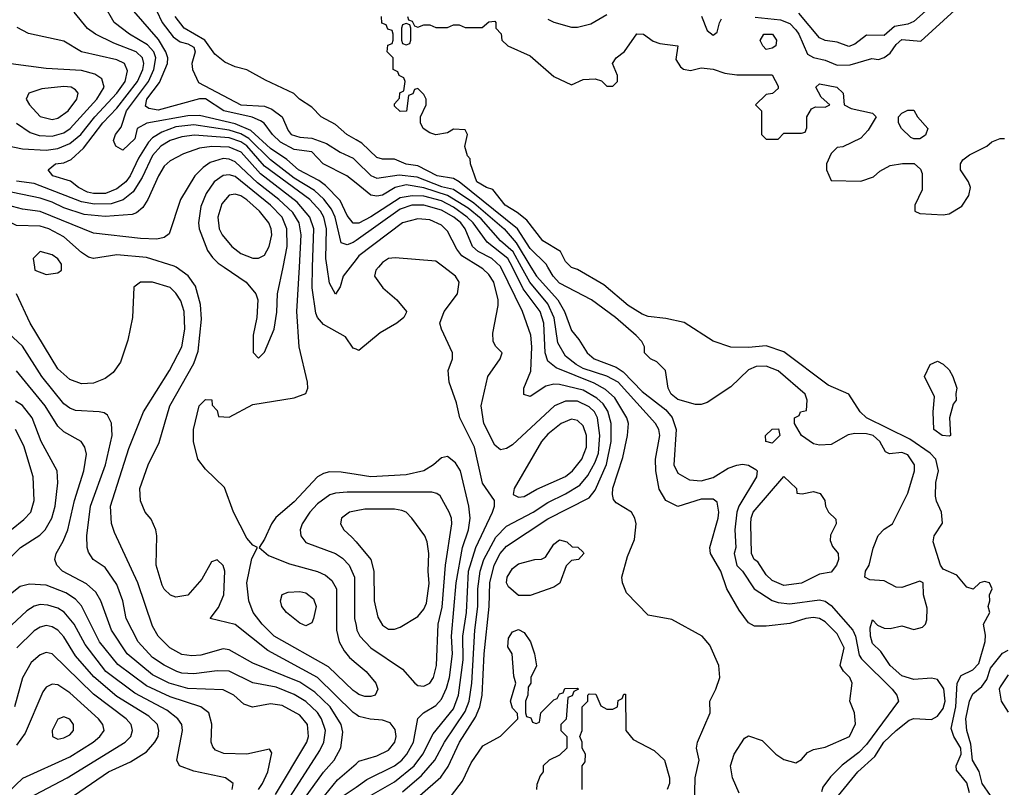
# Model space of a CAD drawing. Header units: inches. Extents: x 1793389 to 1900389, y 320802 to 470796.
# Tile 305 of 656: x 1838860 to 1842197, y 408238 to 410839. Entities that reach past the tile are written whole.
import ezdxf

# ---------------------------------------------------------------- set-up
doc = ezdxf.new("R2010")
doc.units = ezdxf.units.IN
doc.header["$MEASUREMENT"] = 0
for name, color, linetype in [('B8430', 7, 'Continuous'), ('B8431', 7, 'Continuous'), ('B8440', 7, 'Continuous'), ('B8441', 7, 'Continuous')]:
    doc.layers.add(name, color=color, linetype=linetype)

msp = doc.modelspace()

# ---------------------------------------------------------------- linework, layer by layer
at = {"layer": 'B8430', "color": 2}
for points, elevation in [([(1838910.5, 410000), (1838912, 409990), (1838950, 409976), (1838990, 409981), (1839002, 409990), (1839002, 410000)], 262), ([(1840000, 408484.5), (1839990, 408491.5), (1839869.6, 408610), (1839700.8, 408700.8), (1839590, 408789.5), (1839506, 408810), (1839533.6, 408846.4), (1839552.3, 408890), (1839555.1, 408970), (1839549.3, 408989.3), (1839530, 409008.7), (1839510, 409002), (1839477.1, 408942.9), (1839430, 408888.7), (1839390, 408882), (1839371.3, 408888.7), (1839350, 408909.2), (1839342.7, 408922.7), (1839322.9, 408990), (1839325.2, 409090), (1839321.2, 409110), (1839306, 409146), (1839285.2, 409170), (1839270, 409208), (1839267, 409250), (1839296, 409330), (1839333.4, 409406.6), (1839369.7, 409530), (1839450, 409674), (1839464.9, 409715.1), (1839476.2, 409823.8), (1839473.6, 409873.6), (1839456.2, 409936.2), (1839431.3, 409971.3), (1839390.2, 410000)], 258), ([(1840000, 408558.6), (1839990, 408565.1), (1839906.2, 408646.2), (1839722.9, 408750), (1839681.6, 408790), (1839651.6, 408830), (1839636.9, 408870), (1839629.7, 408930.3), (1839646.8, 409013.2), (1839666, 409050), (1839650, 409058), (1839630, 409082), (1839584.5, 409170), (1839554, 409254), (1839490, 409315.3), (1839464, 409350), (1839449.2, 409410), (1839449.2, 409450), (1839469, 409530), (1839490, 409552), (1839511.1, 409551.1), (1839512.7, 409532.7), (1839530, 409514), (1839534, 409494), (1839570, 409492), (1839650, 409534.8), (1839790, 409557.3), (1839830, 409572), (1839837.2, 409590), (1839836, 409610), (1839807.3, 409730), (1839799.7, 409850), (1839808, 410000)], 254), ([(1839553.3, 410000), (1839627.7, 409950), (1839660.7, 409910), (1839667.7, 409890), (1839664, 409830), (1839651, 409770), (1839651.6, 409711.6), (1839670, 409692), (1839690, 409712), (1839722.7, 409790), (1839731.7, 409848.3), (1839734.5, 409910), (1839752.8, 410000)], 258), ([(1840000, 409722), (1839990, 409726), (1839964.7, 409764.7), (1839890, 409806), (1839869.7, 409829.7), (1839864.4, 409844.4), (1839851, 409930), (1839853, 410000)], 250), ([(1839979.7, 410000), (1839956.3, 409970), (1839946.4, 409933.6), (1839930, 409908.7), (1839910, 409946), (1839902.3, 410000)], 246), ([(1839761.1, 408110), (1839890, 408288.4), (1839926, 408330), (1839948.2, 408371.8), (1839955.3, 408424.7), (1839949.7, 408450), (1839912.6, 408510), (1839860.4, 408560.4), (1839810, 408593.3), (1839650, 408658.7), (1839570, 408703.6), (1839550, 408707.3), (1839474.1, 408685.9), (1839443.5, 408683.5), (1839410, 408687.8), (1839369.4, 408710), (1839330, 408749.4), (1839310, 408784), (1839260.7, 408930), (1839181.2, 409101.2), (1839171.9, 409131.9), (1839167.6, 409190), (1839230, 409386), (1839279.5, 409510), (1839367.8, 409650), (1839409.7, 409730.3), (1839419.7, 409790), (1839417.4, 409850), (1839406.7, 409886.7), (1839390, 409912.7), (1839370, 409931.8), (1839310.7, 409949.3), (1839270, 409949), (1839247.1, 409932.9), (1839243, 409830), (1839226.6, 409753.4), (1839202, 409678), (1839176.7, 409643.3), (1839150, 409622.7), (1839110, 409607), (1839070, 409604.5), (1839030, 409619.5), (1838990, 409656), (1838895.6, 409810), (1838849.6, 409909.6)], 262), ([(1839768.2, 408191.8), (1839877.3, 408362.7), (1839891.1, 408390), (1839896.4, 408430), (1839883.1, 408470), (1839870, 408491.3), (1839830, 408528.3), (1839790, 408552.4), (1839730, 408577.3), (1839650, 408591.5), (1839570, 408631.3), (1839530, 408632.8), (1839450, 408621.7), (1839410, 408624.4), (1839393.2, 408630), (1839350, 408651.1), (1839310, 408677.4), (1839262.4, 408730), (1839221.3, 408810), (1839209.6, 408870), (1839190, 408925.2), (1839150, 408982), (1839109.3, 409010), (1839094, 409034), (1839089.5, 409050), (1839087.8, 409090), (1839100.5, 409190), (1839151.2, 409330), (1839173.6, 409430), (1839171.8, 409471.8), (1839158.4, 409498.4), (1839146.6, 409506.6), (1839129.5, 409509.5), (1839050, 409514.5), (1839030, 409522), (1839010, 409537), (1838935.8, 409630), (1838870, 409732), (1838756.6, 409836.6)], 266), ([(1839726.9, 408213.1), (1839832.8, 408390), (1839838.9, 408410), (1839835.8, 408450), (1839810, 408482.4), (1839750, 408514.3), (1839710, 408520.5), (1839649.4, 408509.4), (1839619.6, 408519.6), (1839586, 408550), (1839550, 408567.8), (1839430, 408572.1), (1839366.6, 408590), (1839310, 408618.3), (1839225.1, 408690), (1839171.3, 408770), (1839135.1, 408870), (1839118.9, 408898.9), (1839087.3, 408927.3), (1839006, 408970), (1838986, 408990), (1838979.3, 409010), (1838983.7, 409030), (1839008.2, 409071.8), (1839023, 409110), (1839046.6, 409210), (1839077.6, 409310), (1839087, 409367), (1839080.9, 409390), (1839069, 409410), (1839010, 409442), (1838990, 409460.9), (1838946.3, 409530), (1838850, 409649.5)], 270), ([(1838810, 408997.3), (1838863.7, 409050), (1838928.3, 409091.7), (1838947, 409110), (1838969.6, 409150), (1838980.5, 409190), (1838989.6, 409269.6), (1838987, 409310), (1838933.6, 409410), (1838902.4, 409490), (1838870, 409531.6), (1838846.7, 409546.7)], 274), ([(1838790, 409077.1), (1838874.6, 409145.4), (1838897.6, 409170), (1838909.6, 409210), (1838906, 409290), (1838874.3, 409394.3), (1838846, 409450)], 278), ([(1840000, 409297.4), (1839950, 409305.1), (1839910, 409307), (1839890, 409300.9), (1839870, 409289.4), (1839790, 409204.5), (1839728.5, 409151.5), (1839713.4, 409130), (1839690, 409078), (1839672, 409050), (1839703, 409023), (1839775.1, 408995.1), (1839870, 408968.4), (1839896.9, 408956.9), (1839918, 408938), (1839933.7, 408910), (1839933.7, 408770), (1839943, 408730), (1839959.5, 408699.5), (1839977.6, 408677.6), (1840000, 408658.7)], 254), ([(1840000, 409237.4), (1839970, 409237.4), (1839930, 409234.7), (1839911.8, 409228.2), (1839870, 409198.4), (1839843.8, 409170), (1839818, 409130), (1839810.6, 409110), (1839813.4, 409090), (1839830, 409067.7), (1839930, 409030.4), (1839954, 409014), (1839977.1, 408990), (1839995.3, 408950), (1839995.3, 408810), (1840000, 408785.9)], 258), ([(1840000, 409174.1), (1839978, 409170), (1839950.8, 409150), (1839947.7, 409130), (1839958.8, 409110), (1839985.7, 409085.7), (1840000, 409069)], 262), ([(1839669.6, 408230), (1839683.6, 408250), (1839700.7, 408290), (1839714.6, 408354.6), (1839707.3, 408367.3), (1839630, 408349.6), (1839551.7, 408351.7), (1839523.9, 408363.9), (1839514.5, 408374.5), (1839509.4, 408390), (1839511.9, 408451.9), (1839501.2, 408490), (1839474, 408510), (1839370, 408543.9), (1839290, 408580.9), (1839193.5, 408653.5), (1839131.2, 408730), (1839070, 408852.3), (1839050, 408875.6), (1839017, 408897), (1838950, 408923), (1838893.8, 408926.2), (1838862.3, 408917.7), (1838790, 408862)], 274), ([(1839580.9, 408230), (1839584, 408250), (1839558, 408270), (1839450, 408292), (1839402, 408310), (1839393.2, 408330), (1839411.6, 408430), (1839409.6, 408450), (1839396.2, 408470), (1839358.5, 408498.5), (1839250, 408556.4), (1839152.8, 408630), (1839081.7, 408721.7), (1839045.1, 408790), (1839010.8, 408830.8), (1838990, 408844.2), (1838955.2, 408855.2), (1838930, 408856.9), (1838910, 408851.6), (1838884.2, 408835.8), (1838832.7, 408787.3)], 278), ([(1839024.2, 408195.8), (1839160.9, 408290), (1839236, 408324), (1839290, 408358), (1839318.4, 408390), (1839329.6, 408410), (1839331.6, 408430), (1839327.3, 408450), (1839298.2, 408478.2), (1839190, 408545.7), (1839111.4, 408611.4), (1839050, 408683.6), (1839010, 408747), (1838990, 408769.6), (1838970, 408781.6), (1838950, 408785.6), (1838930, 408780.7), (1838910, 408767.3), (1838850.4, 408710)], 282), ([(1838890, 408200.3), (1839020.9, 408270), (1839218, 408390), (1839237, 408410), (1839242.9, 408430), (1839238.4, 408450), (1839221.6, 408470), (1839110, 408552.8), (1838970, 408689.4), (1838950, 408694.5), (1838930, 408687), (1838899.2, 408660.8), (1838870, 408609), (1838843, 408510)], 286), ([(1838819.7, 408220.3), (1838871.2, 408268.8), (1839030, 408340.3), (1839109.5, 408390), (1839132.3, 408410), (1839146.6, 408430), (1839142, 408450), (1839127, 408470), (1839030, 408557.6), (1838990, 408584.5), (1838970, 408586.6), (1838950, 408577.2), (1838939, 408561), (1838878.5, 408421.5), (1838850, 408380.9)], 290), ([(1840000, 407572.8), (1839997.1, 407577.1), (1839952.9, 407690), (1839930, 407716), (1839890, 407743.5), (1839850, 407759.7), (1839790, 407771.2), (1839750, 407771.3), (1839675.8, 407744.2), (1839637.3, 407722.7), (1839604, 407696), (1839570, 407656), (1839558, 407650), (1839547.6, 407647.6), (1839530, 407668.7), (1839531.8, 407690), (1839559.8, 407740.2), (1839623.5, 407890), (1839698.3, 407990), (1839790, 408081.7), (1839937.6, 408262.4), (1840000, 408317.2)], 258), ([(1840000, 407667.5), (1839980.8, 407710), (1839928.4, 407768.4), (1839870, 407808.3), (1839850, 407816.4), (1839750, 407836.3), (1839690, 407829.5), (1839677.5, 407837.5), (1839669.6, 407850), (1839672, 407870), (1839682.4, 407890), (1839742, 407970), (1839950, 408203.7), (1840000, 408238.5)], 254)]:
    msp.add_lwpolyline(points, dxfattribs=dict(at, elevation=elevation))
for points, elevation in [([(1839830, 408785.2), (1839810, 408794), (1839764, 408830), (1839749, 408850), (1839744, 408870), (1839749.4, 408890.6), (1839770, 408898.8), (1839810, 408900.7), (1839830, 408896.3), (1839856.1, 408876.1), (1839864.9, 408850), (1839856.3, 408810), (1839850, 408795.3)], 250), ([(1839010, 408476), (1838990, 408469), (1838970.8, 408430), (1838971.3, 408410), (1838990, 408400.7), (1839010, 408404.9), (1839030, 408414.8), (1839042.7, 408430), (1839042.7, 408450), (1839030, 408469)], 294)]:
    msp.add_lwpolyline(points, close=True, dxfattribs=dict(at, elevation=elevation))
at = {"layer": 'B8431', "color": 2}
for points, elevation in [([(1840000, 410090.6), (1839990, 410083.5), (1839970, 410075.6), (1839950, 410082.7), (1839929.8, 410170), (1839917.3, 410197.3), (1839891.1, 410231.1), (1839859.6, 410259.6), (1839790, 410302), (1839710, 410363.5), (1839636.6, 410436.6), (1839610, 410452.5), (1839570, 410464.7), (1839450, 410482.3), (1839390, 410475.4), (1839342.1, 410457.9), (1839310, 410439.1), (1839296.5, 410423.5), (1839263.2, 410370), (1839235.2, 410310), (1839219.5, 410290), (1839190, 410265.7), (1839151, 410250), (1839110, 410249.8), (1839090, 410254.7), (1839059.3, 410270), (1839032.3, 410292.3), (1838973.2, 410310), (1838957.2, 410330), (1838982, 410350), (1839010, 410354.4), (1839035.1, 410364.9), (1839076.6, 410403.4), (1839142, 410490), (1839190, 410539), (1839259.3, 410630), (1839278.2, 410670), (1839281.5, 410690), (1839276.9, 410710), (1839255.1, 410730), (1839179.3, 410759.3), (1839117.2, 410790), (1839090, 410809.5), (1839044.8, 410864.8)], 242), ([(1840000, 410149.7), (1839990, 410149.6), (1839970, 410175.1), (1839945.8, 410225.8), (1839896.8, 410276.8), (1839873.7, 410293.7), (1839805.1, 410330), (1839765.3, 410365.3), (1839710, 410402.8), (1839643.1, 410463.1), (1839590, 410486.5), (1839470, 410514), (1839430, 410513.6), (1839291.4, 410488.6), (1839258, 410470), (1839250, 410435.3), (1839210, 410397.2), (1839186.6, 410410), (1839178, 410430), (1839185.2, 410450), (1839204.8, 410475.2), (1839221.8, 410530), (1839296.8, 410630), (1839315, 410670), (1839321.8, 410710), (1839315.1, 410730), (1839294, 410754), (1839232.3, 410790), (1839180.9, 410830), (1839146, 410890)], 238), ([(1840000, 410284.9), (1839969.2, 410310), (1839889.2, 410350), (1839850.7, 410390.7), (1839790, 410399.2), (1839744.1, 410424.1), (1839716.9, 410450), (1839688.3, 410488.3), (1839676.2, 410496.2), (1839648.6, 410508.6), (1839552.3, 410530), (1839490, 410570.9), (1839470, 410570.9), (1839330, 410531.9), (1839298, 410538), (1839286.3, 410546.3), (1839291.1, 410570), (1839333.9, 410626.1), (1839361, 410690), (1839362.3, 410710), (1839355.6, 410730), (1839331.3, 410771.3), (1839247.7, 410867.7)], 234), ([(1839324.2, 410870), (1839343.5, 410830), (1839380.5, 410780.5), (1839403.6, 410763.6), (1839430, 410757.2), (1839450, 410746), (1839455.1, 410730), (1839444.2, 410690), (1839445.4, 410670), (1839466, 410626), (1839609.5, 410550), (1839690, 410546.4), (1839715.3, 410535.3), (1839749.7, 410510), (1839770, 410463.7), (1839780.7, 410450), (1839810, 410441), (1839850, 410437.6), (1839899.6, 410419.6), (1839946.6, 410390), (1839990, 410369.6), (1840000, 410359.9)], 230), ([(1840000, 410431.9), (1839969.3, 410450), (1839930, 410483.7), (1839882, 410510), (1839850, 410542), (1839808.7, 410570), (1839789.3, 410589.3), (1839693.6, 410633.6), (1839630, 410668.7), (1839590, 410679), (1839555.5, 410695.5), (1839521.6, 410721.6), (1839487.8, 410770), (1839417.4, 410810), (1839387.3, 410850)], 226), ([(1838810, 410414), (1838870, 410401.1), (1838950, 410397.3), (1838990, 410402.4), (1839030, 410419.1), (1839067.3, 410450), (1839115.3, 410510), (1839189.7, 410590), (1839217.7, 410630), (1839225.8, 410665.8), (1839215.1, 410690), (1839190, 410702.4), (1839070, 410729.6), (1839010, 410766), (1838890, 410792.7), (1838852.1, 410812.1)], 246), ([(1838850, 410488.2), (1838896.3, 410456.3), (1838926.8, 410446.8), (1838970, 410444.7), (1839010, 410455.6), (1839031.2, 410470), (1839121.7, 410570), (1839146.3, 410610), (1839138.2, 410638.2), (1839114.6, 410654.6), (1839070, 410666.6), (1838950, 410673.6), (1838830, 410689.6)], 250), ([(1839902.3, 410000), (1839898, 410030), (1839899.8, 410130), (1839890.8, 410170), (1839879.2, 410190), (1839844, 410230), (1839690, 410342.8), (1839630, 410411.4), (1839610, 410424.7), (1839570, 410438.1), (1839452.3, 410447.7), (1839410, 410442), (1839370, 410429.8), (1839338.7, 410410), (1839310, 410378.7), (1839275.9, 410304.1), (1839244.8, 410255.2), (1839211, 410229), (1839170, 410214.6), (1839114.1, 410214.1), (1839070, 410221.2), (1838910, 410283.5), (1838850, 410292.3)], 246), ([(1839853, 410000), (1839856.8, 410130), (1839843.9, 410170), (1839800.8, 410220.8), (1839676.5, 410316.5), (1839610.9, 410390), (1839570, 410407.1), (1839511.3, 410408.7), (1839470, 410403.5), (1839415.6, 410384.4), (1839370, 410360.9), (1839350, 410342.7), (1839330.4, 410310), (1839294.9, 410230), (1839277.2, 410202.8), (1839256, 410184), (1839241.7, 410178.3), (1839150, 410172), (1839079.1, 410179.1), (1839010, 410200.9), (1838970, 410220.9), (1838930, 410234.2), (1838770, 410266.8)], 250), ([(1839808, 410000), (1839814, 410110), (1839807.4, 410150), (1839785.8, 410185.8), (1839738.5, 410230), (1839666.2, 410286.2), (1839590, 410357.7), (1839570, 410366.2), (1839550, 410368.5), (1839505.3, 410354.7), (1839481.8, 410338.2), (1839454.4, 410310), (1839404.9, 410230), (1839367.3, 410112.7), (1839350, 410101.2), (1839324.9, 410095.1), (1839270, 410096.9), (1839110, 410115.6), (1838930, 410188.6), (1838870, 410196.4), (1838750, 410228.6)], 254), ([(1839752.8, 410000), (1839767.1, 410070), (1839766, 410130), (1839749.7, 410170), (1839710, 410210.9), (1839590, 410307.1), (1839570, 410313.7), (1839550, 410311.3), (1839519.3, 410290), (1839492, 410250), (1839474.4, 410205.6), (1839466.7, 410150), (1839468.4, 410130), (1839496.5, 410056.5), (1839513.3, 410033.3), (1839533.4, 410013.4), (1839553.3, 410000)], 258), ([(1839390.2, 410000), (1839384.2, 410004.2), (1839290, 410032.8), (1839190, 410042.4), (1839110, 410029.4), (1839093.8, 410033.8), (1839070, 410049.5), (1839010, 410103.5), (1838959.3, 410130), (1838930, 410139.1), (1838850, 410141.6), (1838790, 410171.1), (1838730, 410180.5), (1838705.5, 410170), (1838696.4, 410150), (1838693.8, 410126.2), (1838701.5, 410030), (1838693.9, 410000)], 258), ([(1839002, 410000), (1839002, 410010), (1838990, 410028), (1838970, 410042), (1838930, 410053.2), (1838906, 410030), (1838910.5, 410000)], 262), ([(1840000, 410025.9), (1839979.7, 410000)], 246)]:
    msp.add_lwpolyline(points, dxfattribs=dict(at, elevation=elevation))
for points, elevation in [([(1839010, 410612.8), (1838935.2, 410604.8), (1838891.3, 410590), (1838882.8, 410570), (1838894, 410550), (1838930, 410510.6), (1838970, 410500.4), (1838990, 410504.9), (1839024.5, 410530), (1839054, 410570), (1839058, 410590), (1839050, 410601.2), (1839035.3, 410610)], 254), ([(1839590, 410247.8), (1839570, 410244.5), (1839545.4, 410214.6), (1839532.2, 410170), (1839535.8, 410130), (1839546.4, 410110), (1839579.1, 410070), (1839610, 410046.4), (1839650, 410030.5), (1839670, 410030.6), (1839690, 410040.7), (1839705.6, 410070), (1839714.3, 410110), (1839712.8, 410130), (1839704.7, 410150), (1839673, 410190), (1839630, 410228.3), (1839610, 410242)], 262)]:
    msp.add_lwpolyline(points, close=True, dxfattribs=dict(at, elevation=elevation))
at = {"layer": 'B8440', "color": 2}
for points, elevation in [([(1840075.7, 410000), (1840066.8, 409990), (1840062.8, 409970), (1840091, 409930), (1840138, 409890), (1840171.3, 409850), (1840170, 409846), (1840162, 409830), (1840138, 409810), (1840082, 409778), (1840010, 409718), (1840000, 409722)], 250), ([(1840012.1, 408187.9), (1840130, 408255.6), (1840196.9, 408310), (1840226.9, 408350), (1840261.1, 408418.9), (1840330, 408503.8), (1840347.6, 408550), (1840363.5, 408670), (1840362.2, 408750), (1840373.8, 408830), (1840381.6, 408970), (1840406.2, 409050), (1840462.9, 409170), (1840469.4, 409190), (1840469.3, 409209.3), (1840428.5, 409268.5), (1840401.3, 409390), (1840351.6, 409490), (1840340.1, 409540.1), (1840316, 409610), (1840312.7, 409650), (1840326.6, 409690), (1840326.6, 409710), (1840289.2, 409790), (1840284, 409810), (1840299, 409850), (1840344, 409910), (1840349, 409950), (1840337.2, 409970), (1840297.6, 410000)], 250), ([(1840157.4, 408222.6), (1840222.4, 408277.6), (1840267.1, 408330), (1840299.7, 408390), (1840370, 408494.4), (1840383.1, 408530), (1840392.4, 408590), (1840403.1, 408770), (1840413.3, 408850), (1840412.5, 408910), (1840420.8, 408970), (1840432.9, 409010), (1840474.2, 409085.8), (1840510, 409123.1), (1840600.7, 409170), (1840650, 409203.1), (1840710, 409231.7), (1840758.3, 409261.7), (1840785.4, 409294.6), (1840810, 409339.3), (1840821.2, 409370), (1840825.8, 409430), (1840818, 409490), (1840808, 409510), (1840790, 409526.6), (1840750, 409546.2), (1840710, 409545.7), (1840673, 409530), (1840530, 409398), (1840510, 409385.2), (1840490, 409381.2), (1840470, 409397.2), (1840433.3, 409470), (1840423.6, 409530), (1840447, 409630), (1840489, 409690), (1840495.3, 409710), (1840472.9, 409732.9), (1840465.2, 409750), (1840463.2, 409776.8), (1840482, 409870), (1840481.6, 409890), (1840466.6, 409950), (1840450, 409975.6), (1840430, 409994.3), (1840420.7, 410000)], 246), ([(1840216.2, 408210), (1840287.6, 408272.4), (1840311.8, 408308.2), (1840351.2, 408390), (1840404.7, 408475.3), (1840419.8, 408510), (1840427.7, 408550), (1840434.2, 408690), (1840451, 408850), (1840453.1, 408930), (1840467.6, 408990), (1840488.5, 409030), (1840510, 409054.9), (1840650, 409147), (1840790, 409218.4), (1840810, 409244.9), (1840849, 409331), (1840864.5, 409410), (1840864.2, 409470), (1840852.7, 409512.7), (1840837.1, 409537.1), (1840816.5, 409556.5), (1840770, 409583.5), (1840690, 409603), (1840670, 409603.6), (1840642.8, 409597.2), (1840590, 409562), (1840568.4, 409568.4), (1840569, 409590), (1840591.9, 409648.1), (1840595.4, 409730), (1840592.6, 409770), (1840563.6, 409850), (1840491.1, 410000)], 242), ([(1841147.3, 408172.7), (1841148.7, 408270), (1841162.7, 408330), (1841153.2, 408370), (1841157.2, 408390), (1841199.5, 408490), (1841199.3, 408530), (1841219.3, 408570), (1841232.3, 408610), (1841229.3, 408650), (1841199.1, 408719.1), (1841173.2, 408750), (1841070, 408806.6), (1840990, 408821.2), (1840916.6, 408896.6), (1840902.7, 408930), (1840901.2, 408950), (1840920.2, 409019.8), (1840943.2, 409076.8), (1840949.3, 409130), (1840945.2, 409150), (1840934, 409170), (1840881.5, 409201.5), (1840872.5, 409212.5), (1840869.6, 409230), (1840870, 409251.3), (1840904.6, 409355.4), (1840919.7, 409430), (1840923, 409470), (1840918, 409490), (1840876.9, 409556.9), (1840845.8, 409585.8), (1840807, 409607), (1840678.7, 409658.7), (1840650, 409681.6), (1840640.9, 409710), (1840636.1, 409810), (1840624.2, 409850), (1840566.9, 409926.9), (1840529.8, 410000)], 238), ([(1841298, 408218), (1841275.3, 408270), (1841269.2, 408310), (1841281.2, 408350), (1841316.4, 408403.6), (1841330, 408412), (1841376, 408396), (1841422, 408350), (1841450, 408331.3), (1841490, 408321), (1841510, 408331.3), (1841530, 408356), (1841550, 408366), (1841590, 408374), (1841672.3, 408410), (1841692.9, 408452.9), (1841689.2, 408490), (1841673.2, 408530), (1841681.2, 408590), (1841672.7, 408610), (1841651.4, 408631.4), (1841640.9, 408650), (1841654.3, 408710), (1841630, 408758), (1841590, 408798.4), (1841570, 408809.5), (1841550, 408813), (1841524.7, 408810), (1841470, 408792.3), (1841390, 408783.7), (1841350, 408784), (1841330, 408795.3), (1841298, 408838), (1841256, 408910), (1841236.2, 408970), (1841201.2, 409030), (1841199, 409050), (1841227.6, 409150), (1841229.6, 409170), (1841223.7, 409203.7), (1841210, 409214.5), (1841170, 409213.6), (1841090, 409189.2), (1841049.6, 409209.6), (1841027.7, 409247.7), (1841016.2, 409310), (1841014.5, 409350), (1841029.6, 409430), (1841026, 409450), (1841015.1, 409470), (1840887.8, 409610), (1840850, 409630.8), (1840770, 409657.2), (1840745.6, 409670), (1840710, 409698.4), (1840684.1, 409744.1), (1840671, 409829), (1840650, 409875.8), (1840588.9, 409948.9), (1840560.8, 410000)], 234), ([(1840592.9, 410000), (1840611, 409970), (1840683.9, 409890), (1840706, 409850), (1840730, 409785.2), (1840755.1, 409755.1), (1840782.9, 409710), (1840806.6, 409690), (1840881.4, 409661.4), (1840905.7, 409645.7), (1840970, 409579.1), (1841050, 409516.3), (1841070.7, 409490.7), (1841085.1, 409450), (1841076.9, 409330), (1841090, 409302), (1841130, 409279.7), (1841170, 409275.8), (1841210, 409288), (1841260.7, 409319.3), (1841290, 409329.7), (1841310, 409333), (1841329.7, 409329.7), (1841355.1, 409315.1), (1841359.3, 409310), (1841357, 409290), (1841297.4, 409190), (1841290.9, 409170), (1841283.1, 409110), (1841286.6, 409050), (1841281, 409030), (1841289.8, 408989.8), (1841309.6, 408970), (1841349.6, 408910), (1841410, 408871.1), (1841430, 408863.5), (1841470, 408859.1), (1841570, 408872.8), (1841590, 408868), (1841610, 408853.6), (1841683.1, 408770), (1841691.9, 408750), (1841705.3, 408685.3), (1841712.6, 408672.6), (1841816.2, 408570), (1841832.3, 408550), (1841838, 408530), (1841730, 408383.1), (1841704.2, 408355.8), (1841647.7, 408312.3), (1841607.5, 408272.5), (1841582.2, 408237.8), (1841577.5, 408222.5)], 230), ([(1841634.7, 408210), (1841700.5, 408290), (1841758.2, 408341.8), (1841789, 408391), (1841830, 408430.4), (1841874.5, 408465.5), (1841890, 408470.3), (1841950, 408467.7), (1841970, 408478.4), (1841990, 408504.9), (1841996.4, 408530), (1841991.7, 408571.7), (1841970, 408602.9), (1841950, 408607.8), (1841890, 408602.4), (1841850, 408615.6), (1841809.6, 408650), (1841778, 408698), (1841750, 408725.2), (1841743.6, 408750), (1841741.6, 408778.4), (1841750, 408804.7), (1841767.5, 408787.5), (1841790, 408777.1), (1841810, 408775.8), (1841850, 408784.4), (1841890, 408772.2), (1841919.7, 408780.3), (1841929.4, 408790), (1841934.5, 408805.5), (1841935.4, 408844.6), (1841923, 408890), (1841922, 408930), (1841910, 408936), (1841850, 408915.1), (1841830, 408915.6), (1841790, 408937), (1841740.9, 408940.9), (1841724, 408950), (1841726, 408970), (1841739.3, 408990), (1841752.5, 409047.5), (1841769.3, 409090.7), (1841790, 409112), (1841818, 409130), (1841870, 409234), (1841892.7, 409310), (1841892.3, 409330), (1841870, 409364), (1841850, 409372.7), (1841807.3, 409367.3), (1841794.6, 409374.6), (1841775.1, 409410), (1841752.3, 409430), (1841730, 409435.4), (1841690, 409437), (1841667.5, 409432.5), (1841610, 409399), (1841570, 409397.2), (1841550, 409401.2), (1841509, 409430), (1841486, 409470), (1841486, 409490), (1841502, 409498), (1841506, 409510), (1841526, 409514), (1841528.7, 409550), (1841522, 409570), (1841430, 409649.3), (1841390, 409664.5), (1841355.9, 409664.1), (1841330, 409652.7), (1841270, 409594.5), (1841190, 409542), (1841170, 409535.3), (1841150, 409535.3), (1841090, 409552.3), (1841067.3, 409570), (1841058, 409590), (1841049, 409650), (1841019.5, 409679.5), (1840998, 409690), (1840978, 409710), (1840978, 409730), (1840968.9, 409748.9), (1840949.1, 409769.1), (1840879.5, 409830), (1840798, 409890), (1840690, 409946.3), (1840668.2, 409970), (1840650.2, 410000)], 226), ([(1842079.1, 408219.1), (1842070, 408253.2), (1842035.1, 408295.1), (1842034, 408310), (1842050.6, 408349.4), (1842048.8, 408370), (1842026, 408410), (1842016.6, 408436.6), (1842032.4, 408510), (1842037.4, 408590), (1842050, 408616.3), (1842090, 408635.8), (1842110, 408657.3), (1842131.9, 408731.9), (1842133.2, 408753.2), (1842126, 408790), (1842148, 408830), (1842142, 408850), (1842148, 408870), (1842146, 408890), (1842155.3, 408910), (1842146, 408930), (1842130, 408935.3), (1842114, 408930), (1842091.1, 408908.9), (1842070, 408915.3), (1842036, 408956), (1841990, 408977.2), (1841980.9, 408990), (1841955.1, 409070), (1841959.3, 409090), (1841987.5, 409132.5), (1841983.6, 409170), (1841966.7, 409206.7), (1841963.8, 409223.8), (1841965.1, 409270), (1841973.3, 409310), (1841964.2, 409350), (1841945.6, 409370), (1841876.9, 409416.9), (1841730, 409489.7), (1841708.2, 409510), (1841670, 409569.7), (1841600, 409600), (1841450, 409713.3), (1841390, 409733.6), (1841330, 409728.5), (1841269.7, 409729.7), (1841210, 409749.6), (1841112.4, 409812.4), (1841050, 409826.3), (1840990, 409833), (1840970, 409840.5), (1840922.7, 409870), (1840840.1, 409940.1), (1840750, 409992.7), (1840730, 409999.3), (1840729.3, 410000)], 222), ([(1840000, 408238.5), (1840036.3, 408263.7), (1840130, 408310.3), (1840155.8, 408330), (1840172.4, 408350), (1840194.8, 408390), (1840209.7, 408470.3), (1840229.2, 408490), (1840270, 408514.9), (1840290, 408536.3), (1840306.8, 408573.2), (1840316.4, 408610), (1840326.4, 408690), (1840323.8, 408750), (1840338.8, 408930), (1840360.9, 409050), (1840381.7, 409110), (1840386.9, 409150), (1840382.4, 409190), (1840354, 409310), (1840337.2, 409337.2), (1840310, 409359), (1840290, 409354), (1840262.8, 409330), (1840230.3, 409309.7), (1840170, 409296.3), (1840050, 409289.7), (1840000, 409297.4)], 254), ([(1840000, 408785.9), (1840003.1, 408770), (1840012.7, 408750), (1840050, 408710.4), (1840157.4, 408637.4), (1840198.8, 408590), (1840210, 408583), (1840230, 408580.5), (1840250, 408590.7), (1840262.9, 408610), (1840272.8, 408650), (1840278.9, 408790), (1840291.7, 408848.3), (1840303.1, 408990), (1840324.2, 409130), (1840323.6, 409150), (1840315.6, 409170), (1840285.1, 409225.1), (1840273.6, 409233.6), (1840257.2, 409237.2), (1840000, 409237.4)], 258), ([(1840000, 409069), (1840050.4, 409010), (1840060.4, 408970), (1840062, 408870), (1840074.2, 408814.2), (1840090, 408786.8), (1840110, 408774), (1840130, 408774), (1840150, 408780.7), (1840210, 408816.3), (1840230, 408840.7), (1840238.5, 408861.5), (1840248, 408928), (1840244.2, 408970), (1840246.6, 409030), (1840241.2, 409070), (1840233.2, 409090), (1840189.3, 409150), (1840169.6, 409169.6), (1840155.4, 409175.4), (1840130, 409179.7), (1840030, 409179.7), (1840000, 409174.1)], 262), ([(1840323.7, 408210), (1840361.2, 408258.8), (1840390, 408321), (1840430, 408378), (1840489.3, 408410.7), (1840548, 408470), (1840547.3, 408487.3), (1840530, 408506), (1840524, 408530), (1840542, 408590), (1840534.6, 408614.6), (1840529, 408690), (1840514, 408714), (1840516.5, 408743.5), (1840530, 408764.7), (1840550, 408772), (1840570, 408762), (1840591.3, 408730), (1840604.7, 408690), (1840611.1, 408648.9), (1840592, 408610), (1840592, 408590), (1840583.6, 408576.4), (1840582, 408550), (1840574, 408530), (1840574, 408490), (1840578, 408478), (1840592.7, 408472.7), (1840598, 408458), (1840610, 408454), (1840622, 408458), (1840626, 408490), (1840670, 408534), (1840682, 408538), (1840690, 408554), (1840702, 408558), (1840707.3, 408572.7), (1840750, 408574), (1840754, 408570), (1840738, 408562), (1840732.7, 408547.3), (1840718, 408542), (1840711.6, 408468.4), (1840694, 408450), (1840694, 408430), (1840714, 408410), (1840714, 408370), (1840690, 408346), (1840654, 408330), (1840634, 408310), (1840634, 408290), (1840623.6, 408276.4), (1840612.7, 408247.3), (1840612, 408230)], 238), ([(1842212.3, 408050), (1842180.5, 408090), (1842172.7, 408112.7), (1842150, 408149.2), (1842154.5, 408190), (1842149.7, 408209.7), (1842122, 408250), (1842111.2, 408291.2), (1842089, 408329), (1842083.5, 408383.5), (1842069.6, 408430), (1842066.6, 408470), (1842078.4, 408530), (1842090, 408554.8), (1842120.9, 408579.1), (1842136.9, 408603.1), (1842150, 408641), (1842190, 408692), (1842210, 408702)], 218), ([(1840000, 408658.7), (1840034, 408630), (1840067.7, 408590), (1840074, 408570), (1840064.7, 408550), (1840050, 408545.1), (1840030, 408545.6), (1840010, 408552), (1840000, 408558.6)], 254), ([(1842210, 408619), (1842182.5, 408577.5), (1842178.8, 408570), (1842186, 408530), (1842210, 408492)], 218), ([(1840766, 408230), (1840766, 408310), (1840776.4, 408323.6), (1840778, 408350), (1840766, 408370), (1840766, 408390), (1840758, 408410), (1840766, 408430), (1840766, 408510), (1840786, 408530), (1840786, 408550), (1840790, 408554), (1840812.7, 408552.7), (1840830, 408514), (1840850, 408502), (1840870, 408502), (1840886, 408510), (1840888.4, 408531.6), (1840902, 408538), (1840907.3, 408552.7), (1840912.7, 408552.7), (1840914, 408430), (1840939.6, 408399.6), (1841010, 408362), (1841044.7, 408330), (1841062, 408270), (1841062, 408250), (1841054, 408230)], 238), ([(1840000, 408317.2), (1840010, 408326), (1840070, 408343.7), (1840110, 408363.8), (1840131.6, 408390), (1840135.6, 408410), (1840132.9, 408432.9), (1840115.8, 408455.8), (1840090, 408465.1), (1840047.9, 408467.9), (1840010, 408477.6), (1840000, 408484.5)], 258)]:
    msp.add_lwpolyline(points, dxfattribs=dict(at, elevation=elevation))
for points, elevation in [([(1842010, 409428), (1841986, 409430), (1841958, 409450), (1841955.3, 409510), (1841960.4, 409560.4), (1841926, 409630), (1841946, 409670), (1841970, 409682), (1841990, 409672), (1842010, 409652), (1842022.8, 409630), (1842036, 409590), (1842032, 409572), (1842034, 409550), (1842023.6, 409536.4), (1842011.3, 409490), (1842014, 409430)], 218), ([(1840730, 409485.1), (1840694.8, 409470), (1840650, 409434), (1840628.4, 409410), (1840536, 409250), (1840532, 409230), (1840550, 409221), (1840570, 409222.8), (1840612.6, 409247.4), (1840710, 409290.4), (1840733.3, 409310), (1840764.7, 409350), (1840780.5, 409390), (1840780.5, 409430), (1840770, 409462.7), (1840750, 409480.7)], 250), ([(1841410, 409404), (1841388.7, 409410), (1841388, 409430), (1841410, 409450.8), (1841432, 409452), (1841436, 409430)], 226), ([(1841511.6, 409231.6), (1841550, 409240.5), (1841572.9, 409232.9), (1841588.2, 409210), (1841590.8, 409190), (1841600.7, 409170), (1841626, 409146), (1841626.8, 409130), (1841608.3, 409091.7), (1841606.2, 409073.8), (1841614, 409054), (1841634, 409030), (1841635.3, 409010), (1841628, 408990), (1841610, 408967), (1841570, 408959.5), (1841510, 408929.5), (1841450, 408922), (1841410, 408938), (1841390, 408957.2), (1841361.2, 409001.2), (1841349.3, 409010), (1841339.5, 409030), (1841337.6, 409130), (1841338.7, 409150), (1841346, 409170), (1841450, 409291), (1841492, 409250), (1841494, 409234)], 226), ([(1840550, 408888), (1840516.5, 408916.5), (1840509.6, 408930), (1840512.7, 408950), (1840530, 408978.8), (1840550, 408994.8), (1840606, 409010), (1840629, 409011), (1840642, 409018), (1840670, 409062), (1840690, 409076), (1840714, 409070), (1840732.7, 409052.7), (1840751.6, 409051.6), (1840770, 409034), (1840772, 409030), (1840754, 409010), (1840730, 409006), (1840711.6, 408988.4), (1840690.6, 408929.4), (1840670, 408915.3), (1840590, 408888)], 238)]:
    msp.add_lwpolyline(points, close=True, dxfattribs=dict(at, elevation=elevation))
at = {"layer": 'B8441', "color": 2}
for points, elevation in [([(1841352.3, 410847.7), (1841438.8, 410838.8), (1841470, 410825.7), (1841490, 410804.9), (1841500.9, 410790), (1841530, 410721.6), (1841550, 410710.3), (1841590, 410701.7), (1841630, 410685.3), (1841674.2, 410685.8), (1841747.5, 410707.5), (1841770, 410703.8), (1841790, 410710.3), (1841810, 410726), (1841830, 410754.4), (1841850, 410771.5), (1841913.4, 410766.6), (1842028.9, 410871.1)], 226), ([(1841930, 410868), (1841890, 410832.4), (1841870, 410824.2), (1841824.4, 410815.6), (1841790, 410784.9), (1841730, 410786.4), (1841690, 410756.3), (1841670, 410748.4), (1841630, 410763), (1841590, 410768.2), (1841570, 410777.3), (1841500.7, 410860.7)], 230), ([(1840729.3, 410000), (1840710, 410019), (1840693.3, 410053.3), (1840633.2, 410090), (1840579.1, 410159.1), (1840546, 410186), (1840505.1, 410210), (1840463.7, 410263.7), (1840442, 410270), (1840409.5, 410290), (1840388, 410350), (1840387.3, 410367.3), (1840378, 410378), (1840368.9, 410408.9), (1840378, 410450), (1840370, 410466), (1840330, 410468), (1840310, 410455.3), (1840270, 410448.7), (1840250, 410455.3), (1840228, 410470), (1840218, 410490), (1840218, 410510), (1840238, 410550), (1840238, 410570), (1840230, 410586), (1840210, 410606), (1840198, 410602), (1840192, 410588), (1840178, 410582), (1840171.3, 410528.7), (1840150, 410528), (1840130, 410546), (1840130, 410554), (1840147.3, 410572.7), (1840148.4, 410591.6), (1840162, 410598), (1840166, 410630), (1840162, 410642), (1840146, 410650), (1840142, 410662), (1840126, 410670), (1840126, 410710), (1840106, 410730), (1840107.3, 410752.7), (1840122, 410758), (1840126, 410770), (1840126, 410790), (1840122, 410802), (1840107.3, 410807.3), (1840102, 410822), (1840087.3, 410827.3), (1840086, 410850)], 222), ([(1840174, 410850), (1840178, 410838), (1840190, 410834), (1840198, 410818), (1840210, 410814), (1840230, 410822), (1840250, 410822), (1840270, 410812), (1840310, 410812), (1840330, 410822), (1840350, 410822), (1840370, 410812), (1840427.3, 410812.7), (1840450, 410832), (1840470, 410834), (1840474, 410830), (1840474, 410810), (1840491.6, 410791.6), (1840494, 410770), (1840514, 410750), (1840590, 410716), (1840670, 410646), (1840730, 410618), (1840770, 410636), (1840810, 410638), (1840831.6, 410631.6), (1840850, 410614), (1840870, 410614), (1840886, 410630), (1840886, 410650), (1840868.7, 410690), (1840882, 410710), (1840909.3, 410730.7), (1840951, 410791), (1840974, 410790), (1841006.4, 410766.4), (1841030, 410758), (1841090.6, 410750.6), (1841084, 410704), (1841099.1, 410679.1), (1841110, 410670.8), (1841133.2, 410666.8), (1841170, 410676), (1841210, 410671.3), (1841250, 410658), (1841290, 410652), (1841410, 410652), (1841430, 410614), (1841430, 410606), (1841411.6, 410588.4), (1841390, 410586), (1841354, 410550), (1841374, 410530), (1841374, 410450), (1841390, 410434), (1841430, 410434), (1841450, 410454), (1841510, 410454), (1841522, 410458), (1841527.3, 410472.7), (1841528, 410510), (1841543.1, 410536.9), (1841556.4, 410543.6), (1841590, 410542), (1841606, 410550), (1841576.4, 410576.4), (1841558, 410610), (1841570, 410622), (1841629.2, 410610.8), (1841650.8, 410590), (1841654, 410550), (1841678, 410538), (1841750, 410522), (1841762, 410510), (1841735.3, 410464.7), (1841710, 410438), (1841650, 410408), (1841630, 410406), (1841610, 410386), (1841594, 410350), (1841594, 410330), (1841610, 410294), (1841710, 410292), (1841753.6, 410306.4), (1841774.6, 410325.4), (1841810, 410344.7), (1841851.6, 410351.6), (1841891.6, 410351.6), (1841912.7, 410332.7), (1841918, 410318), (1841918, 410262), (1841894, 410210), (1841894, 410190), (1841910, 410182), (1841990, 410178), (1842010, 410181), (1842053.2, 410206.8), (1842076.5, 410243.5), (1842082, 410270), (1842075.3, 410290), (1842048.7, 410330), (1842048, 410350), (1842056.4, 410363.6), (1842079, 410381), (1842138, 410410), (1842154.6, 410425.4), (1842183.1, 410436.9), (1842196.9, 410436.9)], 222), ([(1840650, 410840.7), (1840670.5, 410830.5), (1840730, 410814), (1840750, 410814), (1840795.5, 410824.5), (1840850, 410856.3)], 226), ([(1841170.4, 410850.4), (1841190, 410802.8), (1841210, 410786.4), (1841223.2, 410796.8), (1841231.8, 410828.2), (1841238.6, 410841.4)], 226), ([(1840650.2, 410000), (1840644.2, 410010), (1840590, 410064), (1840547.6, 410130), (1840350, 410289.8), (1840330, 410300.9), (1840275.1, 410310), (1840210, 410343.5), (1840169.8, 410349.8), (1840130, 410366), (1840090, 410366), (1840070, 410372), (1840020.1, 410420.1), (1840000, 410431.9)], 226), ([(1840000, 410359.9), (1840050, 410311.2), (1840070, 410302.4), (1840146.6, 410313.4), (1840205.9, 410305.9), (1840290, 410273.7), (1840330, 410264.5), (1840398.7, 410218.7), (1840501.5, 410130), (1840542.9, 410082.9), (1840592.9, 410000)], 230), ([(1840560.8, 410000), (1840532.1, 410052.1), (1840489.8, 410090), (1840423.6, 410163.6), (1840379.7, 410199.7), (1840310, 410243.4), (1840230, 410269.1), (1840170, 410279.8), (1840133, 410270), (1840090, 410244.2), (1840070, 410240.4), (1840050, 410244.2), (1840000, 410284.9)], 234), ([(1840529.8, 410000), (1840514.6, 410030), (1840444.9, 410084.9), (1840397.4, 410150), (1840376.8, 410170), (1840330, 410203.7), (1840290, 410224.7), (1840230, 410240.6), (1840190, 410242.6), (1840150, 410235.5), (1840050, 410171.1), (1840010, 410149.7), (1840000, 410149.7)], 238), ([(1840491.1, 410000), (1840490, 410002.4), (1840460.5, 410030), (1840413.9, 410053.9), (1840394.7, 410070), (1840369.7, 410130), (1840354.8, 410150), (1840331, 410170), (1840290, 410193.2), (1840230, 410210.6), (1840189.4, 410210.6), (1840150, 410197.2), (1840000, 410090.6)], 242), ([(1840420.7, 410000), (1840358.2, 410038.2), (1840341.1, 410061.1), (1840310, 410122.7), (1840290, 410142.9), (1840250, 410160.5), (1840210, 410164.2), (1840157.3, 410150), (1840010, 410038.7), (1840000, 410025.9)], 246), ([(1840297.6, 410000), (1840270, 410020.9), (1840132.1, 410032.1), (1840110, 410029.3), (1840090, 410016), (1840075.7, 410000)], 250)]:
    msp.add_lwpolyline(points, dxfattribs=dict(at, elevation=elevation))
at = {"layer": 'B8441', "color": 2, "elevation": 222}
for points in [[(1840170, 410826), (1840158, 410822), (1840154, 410810), (1840154, 410770), (1840158, 410758), (1840170, 410754), (1840182, 410758), (1840186, 410770), (1840186, 410810), (1840182, 410822)], [(1841390, 410738), (1841378, 410750), (1841368.9, 410768.9), (1841382, 410790), (1841411, 410790), (1841424.7, 410770), (1841422, 410750), (1841410, 410742)], [(1841890, 410435.3), (1841880.2, 410440.2), (1841848, 410470), (1841838, 410490), (1841838, 410510), (1841850, 410522), (1841870, 410532), (1841890, 410532), (1841902, 410510), (1841938, 410470), (1841930, 410448), (1841910, 410435.3)]]:
    msp.add_lwpolyline(points, close=True, dxfattribs=at)

doc.saveas('drawing.dxf')
